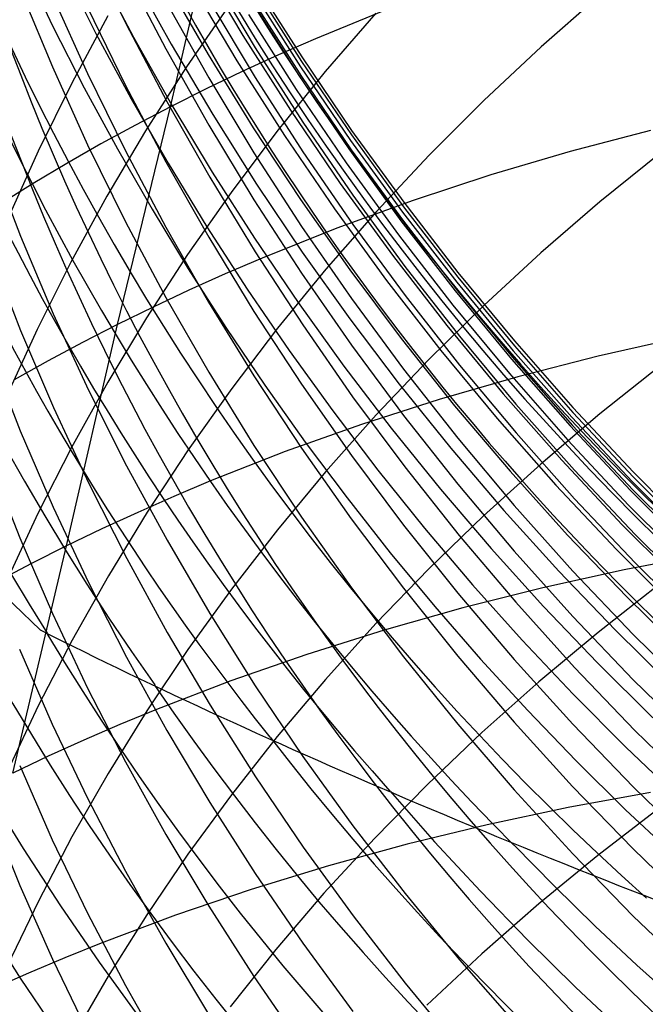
# Model space of a CAD drawing. Extents: x -383 to 1849, y -1185 to -529.
# Tile 380 of 656: x 236.27 to 239.73, y -940.58 to -935.12. Entities that reach past the tile are written whole.
import ezdxf

# ---------------------------------------------------------------- set-up
doc = ezdxf.new("R2010")
doc.units = 0
doc.layers.add('PREDEFINITO', color=7, linetype='CONTINUOUS')

msp = doc.modelspace()

# ---------------------------------------------------------------- linework, layer by layer
at = {"layer": 'PREDEFINITO'}
for p, q in [((237.1034, -935.6062, 514.562), (237.3729, -934.4359, 516.099)), ((236.6476, -934.7168, 591.4841), (236.8578, -935.15, 591.3842)), ((237.2527, -934.7887, 569.0991), (237.5034, -935.2112, 569.1168)), ((236.283, -934.8106, 559.7607), (236.4494, -935.1577, 559.8121)), ((236.5039, -934.8338, 561.3375), (236.6896, -935.2005, 561.3851)), ((236.6956, -934.8398, 562.9033), (236.8979, -935.2218, 562.9459)), ((236.8534, -934.8583, 589.7935), (237.0771, -935.2864, 589.7041)), ((236.8868, -934.8623, 564.4629), (237.1063, -935.2594, 564.5001)), ((237.3206, -934.8597, 583.2588), (237.5717, -935.2797, 583.2072)), ((236.2669, -934.9486, 596.504), (236.448, -935.3856, 596.3753)), ((237.0734, -934.9059, 566.0169), (237.3107, -935.318, 566.0483)), ((237.2196, -934.9292, 567.5637), (237.4704, -935.3513, 567.5886)), ((237.5657, -934.9402, 575.3752), (237.8293, -935.3558, 575.3708)), ((237.566, -934.9153, 576.9053), (237.8296, -935.3306, 576.891)), ((236.4478, -934.9885, 594.7852), (236.6433, -935.4226, 594.6667)), ((237.5601, -934.9711, 573.7126), (237.8237, -935.3861, 573.7095)), ((239.4837, -934.9883, 632.6682), (239.156, -935.2754, 632.4437)), ((236.6436, -935.0575, 593.0778), (236.8533, -935.488, 592.9696)), ((237.0768, -935.0227, 588.1213), (237.3142, -935.4458, 588.0423)), ((237.4326, -935.0361, 627.8353), (237.1916, -935.3853, 627.5868)), ((237.3213, -935.0256, 584.8715), (237.5725, -935.4446, 584.8118)), ((237.55, -935.0184, 572.1731), (237.8137, -935.4335, 572.1764)), ((237.5644, -935.0259, 579.9396), (237.8281, -935.4394, 579.9039)), ((238.3207, -935.0604, 513.965), (237.9056, -935.23, 514.1565)), ((236.7561, -935.1033, 625.4944), (236.5556, -935.4755, 625.2417)), ((237.5355, -935.0952, 570.6472), (237.7996, -935.5108, 570.6577)), ((238.2399, -935.0879, 630.1584), (237.96, -935.4118, 629.9171)), ((236.4494, -935.1577, 559.8121), (236.6245, -935.5009, 559.8627)), ((236.8578, -935.15, 591.3842), (237.082, -935.5769, 591.2861)), ((236.6896, -935.2005, 561.3851), (236.8851, -935.5625, 561.4318)), ((236.8979, -935.2218, 562.9459), (237.1108, -935.5983, 562.9877)), ((237.5034, -935.2112, 569.1168), (237.7672, -935.6258, 569.1342)), ((237.1063, -935.2594, 564.5001), (237.3372, -935.6503, 564.5365)), ((237.5717, -935.2797, 583.2072), (237.8359, -935.6919, 583.1568)), ((237.9056, -935.23, 514.1565), (237.7015, -935.3194, 514.2551)), ((239.156, -935.2754, 632.4437), (238.8399, -935.5712, 632.213)), ((237.0771, -935.2864, 589.7041), (237.3144, -935.7077, 589.6163)), ((237.3107, -935.318, 566.0483), (237.5604, -935.723, 566.079)), ((237.7015, -935.3194, 514.2551), (237.4997, -935.4119, 514.3555)), ((237.8296, -935.3306, 576.891), (238.106, -935.7376, 576.8773)), ((236.448, -935.3856, 596.3753), (236.6435, -935.8173, 596.2484)), ((237.1916, -935.3853, 627.5868), (236.964, -935.7406, 627.3344)), ((237.4704, -935.3513, 567.5886), (237.7342, -935.7655, 567.6129)), ((237.8237, -935.3861, 573.7095), (238.1001, -935.7927, 573.7066)), ((237.8293, -935.3558, 575.3708), (238.1057, -935.763, 575.3667)), ((236.6433, -935.4226, 594.6667), (236.853, -935.8508, 594.5502)), ((237.4997, -935.4119, 514.3555), (237.3003, -935.5075, 514.4578)), ((237.96, -935.4118, 629.9171), (237.6927, -935.7429, 629.6709)), ((237.8137, -935.4335, 572.1764), (238.09, -935.8401, 572.1797)), ((237.8281, -935.4394, 579.9039), (238.1044, -935.8445, 579.8693)), ((236.5556, -935.4755, 625.2417), (236.3693, -935.8526, 624.9859)), ((236.8533, -935.488, 592.9696), (237.0771, -935.9122, 592.8632)), ((237.3142, -935.4458, 588.0423), (237.5648, -935.8616, 587.965)), ((237.5725, -935.4446, 584.8118), (237.8367, -935.8557, 584.7535)), ((236.6245, -935.5009, 559.8627), (236.8081, -935.8399, 559.9124)), ((237.3003, -935.5075, 514.4578), (237.1034, -935.6062, 514.562)), ((237.7996, -935.5108, 570.6577), (238.0765, -935.918, 570.6681)), ((236.8093, -936.8124, 513.0587), (237.1034, -935.6062, 514.562)), ((236.8851, -935.5625, 561.4318), (237.09, -935.9194, 561.4775)), ((237.1034, -935.6062, 514.562), (236.9091, -935.7079, 514.668)), ((237.082, -935.5769, 591.2861), (237.3199, -935.9971, 591.1898)), ((237.1108, -935.5983, 562.9877), (237.334, -935.969, 563.0285)), ((238.8399, -935.5712, 632.213), (238.5356, -935.8753, 631.9762)), ((237.3372, -935.6503, 564.5365), (237.5794, -936.0345, 564.572)), ((237.7672, -935.6258, 569.1342), (238.0437, -936.0321, 569.1512)), ((236.9091, -935.7079, 514.668), (236.7173, -935.8127, 514.7758)), ((237.3144, -935.7077, 589.6163), (237.5651, -936.1218, 589.5304)), ((237.8359, -935.6919, 583.1568), (238.1127, -936.0958, 583.1077)), ((236.964, -935.7406, 627.3344), (236.7501, -936.1017, 627.0782)), ((237.6927, -935.7429, 629.6709), (237.4382, -936.0808, 629.4198)), ((237.5604, -935.723, 566.079), (237.8222, -936.1204, 566.109)), ((237.7342, -935.7655, 567.6129), (238.0107, -936.1713, 567.6366)), ((238.1057, -935.763, 575.3667), (238.3945, -936.1614, 575.363)), ((238.106, -935.7376, 576.8773), (238.3948, -936.1358, 576.8642)), ((239.7632, -935.7372, 511.7389), (239.3174, -935.8544, 511.9038)), ((236.7173, -935.8127, 514.7758), (236.5282, -935.9204, 514.8853)), ((236.6435, -935.8173, 596.2484), (236.8533, -936.2432, 596.1236)), ((238.1001, -935.7927, 573.7066), (238.3889, -936.1904, 573.704)), ((236.3693, -935.8526, 624.9859), (236.1973, -936.2344, 624.7274)), ((236.8081, -935.8399, 559.9124), (237.0002, -936.1745, 559.961)), ((236.853, -935.8508, 594.5502), (237.0767, -936.2729, 594.4356)), ((237.5648, -935.8616, 587.965), (237.8285, -936.2696, 587.8894)), ((237.8367, -935.8557, 584.7535), (238.1136, -936.2586, 584.6967)), ((238.09, -935.8401, 572.1797), (238.3788, -936.238, 572.183)), ((238.1044, -935.8445, 579.8693), (238.3932, -936.2409, 579.8357)), ((238.5356, -935.8753, 631.9762), (238.2434, -936.1873, 631.7336)), ((239.3174, -935.8544, 511.9038), (238.8787, -935.9837, 512.0766)), ((239.8219, -935.8592, 634.4733), (239.4827, -936.1328, 634.2501)), ((236.1047, -935.8898, 601.4074), (236.2715, -936.3238, 601.251)), ((236.5282, -935.9204, 514.8853), (236.3416, -936.0311, 514.9966)), ((237.0771, -935.9122, 592.8632), (237.3144, -936.3297, 592.7588)), ((237.09, -935.9194, 561.4775), (237.3043, -936.271, 561.5222)), ((238.0765, -935.918, 570.6681), (238.3658, -936.3164, 570.6783)), ((237.334, -935.969, 563.0285), (237.5674, -936.3336, 563.0683)), ((238.8787, -935.9837, 512.0766), (238.4475, -936.1252, 512.2575)), ((236.3416, -936.0311, 514.9966), (235.9767, -936.261, 515.2241)), ((237.3199, -935.9971, 591.1898), (237.571, -936.4101, 591.0954)), ((237.5794, -936.0345, 564.572), (237.8325, -936.4117, 564.6067)), ((238.0437, -936.0321, 569.1512), (238.3326, -936.4295, 569.1678)), ((237.4382, -936.0808, 629.4198), (237.1969, -936.4253, 629.1644)), ((238.1127, -936.0958, 583.1077), (238.402, -936.491, 583.06)), ((236.7501, -936.1017, 627.0782), (236.5499, -936.4681, 626.8186)), ((237.5651, -936.1218, 589.5304), (237.8288, -936.5282, 589.4464)), ((237.8222, -936.1204, 566.109), (238.0958, -936.5097, 566.1381)), ((238.4475, -936.1252, 512.2575), (238.0244, -936.2788, 512.4462)), ((238.3948, -936.1358, 576.8642), (238.6957, -936.5247, 576.8518)), ((239.4827, -936.1328, 634.2501), (239.155, -936.4155, 634.0201)), ((237.0002, -936.1745, 559.961), (237.2005, -936.5044, 560.0087)), ((238.2434, -936.1873, 631.7336), (237.9636, -936.5069, 631.4856)), ((238.0107, -936.1713, 567.6366), (238.2996, -936.5683, 567.6597)), ((238.3889, -936.1904, 573.704), (238.6898, -936.5789, 573.7017)), ((238.3945, -936.1614, 575.363), (238.6954, -936.5506, 575.3597)), ((236.8533, -936.2432, 596.1236), (237.0769, -936.663, 596.0008)), ((238.1136, -936.2586, 584.6967), (238.4029, -936.6529, 584.6414)), ((238.3788, -936.238, 572.183), (238.6797, -936.6266, 572.1865)), ((238.3932, -936.2409, 579.8357), (238.6942, -936.6281, 579.8033)), ((237.0767, -936.2729, 594.4356), (237.314, -936.6882, 594.3231)), ((237.3043, -936.271, 561.5222), (237.5278, -936.6171, 561.5659)), ((238.0244, -936.2788, 512.4462), (237.61, -936.4445, 512.6427)), ((237.8285, -936.2696, 587.8894), (238.1049, -936.6695, 587.8156)), ((236.2715, -936.3238, 601.251), (236.453, -936.7531, 601.0966)), ((237.3144, -936.3297, 592.7588), (237.5651, -936.7401, 592.6565)), ((237.5674, -936.3336, 563.0683), (237.8107, -936.6917, 563.1072)), ((238.3658, -936.3164, 570.6783), (238.6672, -936.7056, 570.6883)), ((236.105, -936.4152, 602.977), (236.2718, -936.8461, 602.812)), ((237.1969, -936.4253, 629.1644), (236.969, -936.7758, 628.9048)), ((237.571, -936.4101, 591.0954), (237.8352, -936.8154, 591.0031)), ((237.8325, -936.4117, 564.6067), (238.0963, -936.7814, 564.6404)), ((239.155, -936.4155, 634.0201), (238.8388, -936.7067, 633.7836)), ((236.5499, -936.4681, 626.8186), (236.3639, -936.8395, 626.5558)), ((237.61, -936.4445, 512.6427), (237.4062, -936.5319, 512.7439)), ((238.3326, -936.4295, 569.1678), (238.6337, -936.8177, 569.184)), ((237.2005, -936.5044, 560.0087), (237.4089, -936.8295, 560.0554)), ((237.4062, -936.5319, 512.7439), (237.2048, -936.6224, 512.8469)), ((237.9636, -936.5069, 631.4856), (237.6964, -936.8336, 631.2325)), ((237.8288, -936.5282, 589.4464), (238.1052, -936.9265, 589.3643)), ((238.0958, -936.5097, 566.1381), (238.3809, -936.8907, 566.1665)), ((238.402, -936.491, 583.06), (238.7034, -936.877, 583.0138)), ((238.6957, -936.5247, 576.8518), (239.0084, -936.904, 576.8399)), ((238.2996, -936.5683, 567.6597), (238.6006, -936.9561, 567.6821)), ((238.6898, -936.5789, 573.7017), (239.0025, -936.9577, 573.6997)), ((238.6954, -936.5506, 575.3597), (239.0082, -936.93, 575.3568)), ((237.2048, -936.6224, 512.8469), (237.0058, -936.7159, 512.9518)), ((237.5278, -936.6171, 561.5659), (237.7603, -936.9573, 561.6086)), ((238.6797, -936.6266, 572.1865), (238.9924, -937.0055, 572.19)), ((238.6942, -936.6281, 579.8033), (239.0069, -937.0056, 579.772)), ((237.0769, -936.663, 596.0008), (237.3143, -937.0761, 595.8803)), ((237.314, -936.6882, 594.3231), (237.5646, -937.0964, 594.2128)), ((237.8107, -936.6917, 563.1072), (238.0638, -937.0431, 563.145)), ((238.1049, -936.6695, 587.8156), (238.3937, -937.0608, 587.7437)), ((238.4029, -936.6529, 584.6414), (238.7043, -937.0379, 584.5878)), ((237.0058, -936.7159, 512.9518), (236.8093, -936.8124, 513.0587)), ((237.5651, -936.7401, 592.6565), (237.8288, -937.1429, 592.5563)), ((238.8388, -936.7067, 633.7836), (238.5345, -937.006, 633.5409)), ((238.6672, -936.7056, 570.6883), (238.9804, -937.085, 570.6981)), ((236.453, -936.7531, 601.0966), (236.6491, -937.1772, 600.9443)), ((236.969, -936.7758, 628.9048), (236.7546, -937.1319, 628.6414)), ((238.0963, -936.7814, 564.6404), (238.3707, -937.1434, 564.6732)), ((236.3639, -936.8395, 626.5558), (236.1922, -937.2154, 626.2902)), ((236.2718, -936.8461, 602.812), (236.4534, -937.2723, 602.6491)), ((236.5265, -938.0393, 511.5695), (236.8093, -936.8124, 513.0587)), ((236.8093, -936.8124, 513.0587), (236.6154, -936.9119, 513.1674)), ((237.4089, -936.8295, 560.0554), (237.6252, -937.1496, 560.101)), ((237.6964, -936.8336, 631.2325), (237.442, -937.167, 630.9745)), ((237.8352, -936.8154, 591.0031), (238.112, -937.2127, 590.9129)), ((238.6337, -936.8177, 569.184), (238.9465, -937.1961, 569.1998)), ((236.6154, -936.9119, 513.1674), (236.4241, -937.0145, 513.2779)), ((238.3809, -936.8907, 566.1665), (238.6772, -937.2628, 566.194)), ((238.7034, -936.877, 583.0138), (239.0166, -937.2533, 582.969)), ((239.0084, -936.904, 576.8399), (239.3326, -937.2731, 576.8288)), ((239.9243, -936.8868, 510.0548), (239.473, -936.9888, 510.2155)), ((237.7603, -936.9573, 561.6086), (238.0016, -937.2914, 561.6501)), ((238.1052, -936.9265, 589.3643), (238.394, -937.3162, 589.2844)), ((238.6006, -936.9561, 567.6821), (238.9135, -937.3342, 567.7038)), ((239.0025, -936.9577, 573.6997), (239.3267, -937.3263, 573.698)), ((239.0082, -936.93, 575.3568), (239.3324, -937.2993, 575.3543)), ((236.1036, -936.9743, 604.5348), (236.2703, -937.4018, 604.3614)), ((236.4241, -937.0145, 513.2779), (236.2354, -937.1199, 513.3902)), ((238.5345, -937.006, 633.5409), (238.2423, -937.3133, 633.2922)), ((238.9924, -937.0055, 572.19), (239.3167, -937.3741, 572.1936)), ((239.0069, -937.0056, 579.772), (239.3311, -937.373, 579.7418)), ((239.473, -936.9888, 510.2155), (239.0283, -937.1029, 510.3846)), ((237.3143, -937.0761, 595.8803), (237.5649, -937.4822, 595.7622)), ((238.0638, -937.0431, 563.145), (238.3264, -937.3873, 563.1818)), ((238.3937, -937.0608, 587.7437), (238.6946, -937.443, 587.6738)), ((238.7043, -937.0379, 584.5878), (239.0175, -937.4134, 584.5358)), ((239.821, -937.0387, 636.0367), (239.4819, -937.3079, 635.8083)), ((236.7546, -937.1319, 628.6414), (236.5541, -937.4934, 628.3745)), ((237.5646, -937.0964, 594.2128), (237.8283, -937.4971, 594.1049)), ((239.0283, -937.1029, 510.3846), (238.5906, -937.2289, 510.5619)), ((238.9804, -937.085, 570.6981), (239.3052, -937.4542, 570.7078)), ((236.6491, -937.1772, 600.9443), (236.8594, -937.5957, 600.7944)), ((237.442, -937.167, 630.9745), (237.2007, -937.5068, 630.712)), ((237.6252, -937.1496, 560.101), (237.8494, -937.4643, 560.1455)), ((237.8288, -937.1429, 592.5563), (238.1052, -937.5376, 592.4585)), ((238.3707, -937.1434, 564.6732), (238.6553, -937.4973, 564.705)), ((238.112, -937.2127, 590.9129), (238.4013, -937.6014, 590.8251)), ((238.5906, -937.2289, 510.5619), (238.1604, -937.367, 510.7474)), ((238.9465, -937.1961, 569.1998), (239.2709, -937.5644, 569.2151)), ((236.4534, -937.2723, 602.6491), (236.6496, -937.6933, 602.4884)), ((238.0016, -937.2914, 561.6501), (238.2515, -937.6191, 561.6906)), ((238.6772, -937.2628, 566.194), (238.9845, -937.6256, 566.2206)), ((239.0166, -937.2533, 582.969), (239.3412, -937.6196, 582.9257)), ((239.3326, -937.2731, 576.8288), (239.668, -937.6315, 576.8183)), ((238.2423, -937.3133, 633.2922), (237.9624, -937.6279, 633.038)), ((238.394, -937.3162, 589.2844), (238.695, -937.6969, 589.2066)), ((238.9135, -937.3342, 567.7038), (239.2378, -937.7021, 567.7249)), ((239.4819, -937.3079, 635.8083), (239.1541, -937.5858, 635.5728)), ((239.3267, -937.3263, 573.698), (239.6622, -937.6842, 573.6967)), ((239.3324, -937.2993, 575.3543), (239.6678, -937.6579, 575.3522)), ((236.2703, -937.4018, 604.3614), (236.4518, -937.8247, 604.1901)), ((238.1604, -937.367, 510.7474), (237.7384, -937.517, 510.941)), ((238.3264, -937.3873, 563.1818), (238.5984, -937.7242, 563.2175)), ((239.3167, -937.3741, 572.1936), (239.6521, -937.7322, 572.1973)), ((239.3311, -937.373, 579.7418), (239.6666, -937.7299, 579.7129)), ((238.6946, -937.443, 587.6738), (239.0074, -937.8157, 587.6059)), ((239.0175, -937.4134, 584.5358), (239.3423, -937.7788, 584.4855)), ((239.3052, -937.4542, 570.7078), (239.6411, -937.8127, 570.7172)), ((236.5541, -937.4934, 628.3745), (236.3677, -937.8597, 628.1043)), ((237.2007, -937.5068, 630.712), (236.9728, -937.8526, 630.4452)), ((237.5649, -937.4822, 595.7622), (237.8286, -937.8807, 595.6465)), ((237.8283, -937.4971, 594.1049), (238.1046, -937.8898, 593.9995)), ((237.8494, -937.4643, 560.1455), (238.0812, -937.7735, 560.1889)), ((238.6553, -937.4973, 564.705), (238.9499, -937.8427, 564.7358)), ((237.7384, -937.517, 510.941), (237.3251, -937.6791, 511.1426)), ((238.1052, -937.5376, 592.4585), (238.394, -937.9239, 592.3632)), ((239.2709, -937.5644, 569.2151), (239.6065, -937.922, 569.2299)), ((236.1008, -937.5718, 606.0787), (236.267, -937.9952, 605.897)), ((236.8594, -937.5957, 600.7944), (237.0837, -938.0082, 600.6469)), ((238.2515, -937.6191, 561.6906), (238.5099, -937.9402, 561.7299)), ((238.4013, -937.6014, 590.8251), (238.7027, -937.9812, 590.7395)), ((239.1541, -937.5858, 635.5728), (238.8379, -937.8723, 635.3306)), ((239.3412, -937.6196, 582.9257), (239.6771, -937.9754, 582.8841)), ((237.3251, -937.6791, 511.1426), (237.1218, -937.7646, 511.2464)), ((237.9624, -937.6279, 633.038), (237.6952, -937.9496, 632.7784)), ((238.9845, -937.6256, 566.2206), (239.3025, -937.9788, 566.2463)), ((239.6678, -937.6579, 575.3522), (240.0142, -938.0054, 575.3504)), ((239.668, -937.6315, 576.8183), (240.0143, -937.9789, 576.8084)), ((236.6496, -937.6933, 602.4884), (236.86, -938.1089, 602.3302)), ((238.5984, -937.7242, 563.2175), (238.8795, -938.0534, 563.2521)), ((238.695, -937.6969, 589.2066), (239.0077, -938.0681, 589.1311)), ((239.2378, -937.7021, 567.7249), (239.5734, -938.0594, 567.7452)), ((239.6521, -937.7322, 572.1973), (239.9985, -938.0791, 572.201)), ((239.6622, -937.6842, 573.6967), (240.0085, -938.0311, 573.6956)), ((239.6666, -937.7299, 579.7129), (240.013, -938.0757, 579.6852)), ((237.1218, -937.7646, 511.2464), (236.9209, -937.8532, 511.3522)), ((238.0812, -937.7735, 560.1889), (238.3206, -938.077, 560.2311)), ((239.3423, -937.7788, 584.4855), (239.6782, -938.1337, 584.437)), ((236.4518, -937.8247, 604.1901), (236.6478, -938.2425, 604.0212)), ((238.9499, -937.8427, 564.7358), (239.2543, -938.1793, 564.7655)), ((239.0074, -937.8157, 587.6059), (239.3316, -938.1784, 587.5403)), ((239.6411, -937.8127, 570.7172), (239.9879, -938.1601, 570.7264)), ((236.3677, -937.8597, 628.1043), (236.1957, -938.2305, 627.8311)), ((236.9209, -937.8532, 511.3522), (236.7225, -937.9448, 511.4599)), ((236.9728, -937.8526, 630.4452), (236.7584, -938.204, 630.1745)), ((237.8286, -937.8807, 595.6465), (238.105, -938.2713, 595.5335)), ((238.1046, -937.8898, 593.9995), (238.3934, -938.274, 593.8966)), ((238.8379, -937.8723, 635.3306), (238.5336, -938.1668, 635.0821)), ((236.7225, -937.9448, 511.4599), (236.5265, -938.0393, 511.5695)), ((237.6952, -937.9496, 632.7784), (237.4408, -938.2779, 632.5139)), ((238.394, -937.9239, 592.3632), (238.695, -938.3012, 592.2703)), ((238.5099, -937.9402, 561.7299), (238.7766, -938.2543, 561.7679)), ((239.6065, -937.922, 569.2299), (239.953, -938.2685, 569.2443)), ((236.267, -937.9952, 605.897), (236.448, -938.414, 605.7176)), ((238.7027, -937.9812, 590.7395), (239.0159, -938.3515, 590.6564)), ((239.3025, -937.9788, 566.2463), (239.631, -938.3218, 566.2711)), ((239.6771, -937.9754, 582.8841), (240.0239, -938.3201, 582.8441)), ((236.229, -939.2971, 510.1111), (236.5265, -938.0393, 511.5695)), ((236.5265, -938.0393, 511.5695), (236.3331, -938.1369, 511.6811)), ((237.0837, -938.0082, 600.6469), (237.3215, -938.4142, 600.5021)), ((238.8795, -938.0534, 563.2521), (239.1695, -938.3745, 563.2855)), ((239.5734, -938.0594, 567.7452), (239.9199, -938.4056, 567.7648)), ((236.86, -938.1089, 602.3302), (237.0842, -938.5184, 602.1746)), ((238.3206, -938.077, 560.2311), (238.5673, -938.3745, 560.2722)), ((239.0077, -938.0681, 589.1311), (239.332, -938.4294, 589.0579)), ((240.0724, -938.0849, 508.4029), (239.6164, -938.1722, 508.5589)), ((236.3331, -938.1369, 511.6811), (236.1424, -938.2374, 511.7945)), ((238.5336, -938.1668, 635.0821), (238.2414, -938.469, 634.8275)), ((239.6782, -938.1337, 584.437), (240.025, -938.4777, 584.3904)), ((236.7584, -938.204, 630.1745), (236.5579, -938.5605, 629.9002)), ((239.6164, -938.1722, 508.5589), (239.1664, -938.2713, 508.7236)), ((239.2543, -938.1793, 564.7655), (239.5682, -938.5067, 564.7942)), ((239.3316, -938.1784, 587.5403), (239.6671, -938.5307, 587.4768)), ((236.6478, -938.2425, 604.0212), (236.8581, -938.6547, 603.8548)), ((237.4408, -938.2779, 632.5139), (237.1996, -938.6125, 632.2448)), ((238.105, -938.2713, 595.5335), (238.3938, -938.6535, 595.4232)), ((238.3934, -938.274, 593.8966), (238.6943, -938.6494, 593.7965)), ((239.1664, -938.2713, 508.7236), (238.7229, -938.3823, 508.8969)), ((238.7766, -938.2543, 561.7679), (239.0514, -938.5612, 561.8048)), ((239.8108, -938.2537, 637.5721), (239.4718, -938.5182, 637.3385)), ((238.695, -938.3012, 592.2703), (239.0078, -938.6691, 592.1801)), ((239.631, -938.3218, 566.2711), (239.9696, -938.6544, 566.2949)), ((238.7229, -938.3823, 508.8969), (238.2864, -938.5051, 509.0786)), ((238.5673, -938.3745, 560.2722), (238.8212, -938.6657, 560.312)), ((239.0159, -938.3515, 590.6564), (239.3406, -938.712, 590.5759)), ((239.1695, -938.3745, 563.2855), (239.4682, -938.6874, 563.3177)), ((236.448, -938.414, 605.7176), (236.6436, -938.8278, 605.5407)), ((237.3215, -938.4142, 600.5021), (237.5726, -938.8133, 600.36)), ((239.332, -938.4294, 589.0579), (239.6675, -938.7804, 588.9872)), ((238.2414, -938.469, 634.8275), (237.9616, -938.7785, 634.5671)), ((237.0842, -938.5184, 602.1746), (237.3221, -938.9216, 602.0217)), ((238.2864, -938.5051, 509.0786), (237.8576, -938.6398, 509.2687)), ((239.4718, -938.5182, 637.3385), (239.1443, -938.7913, 637.0977)), ((239.5682, -938.5067, 564.7942), (239.8914, -938.8245, 564.8217)), ((239.6671, -938.5307, 587.4768), (240.0135, -938.8722, 587.4157)), ((236.5579, -938.5605, 629.9002), (236.3714, -938.9218, 629.6225)), ((239.0514, -938.5612, 561.8048), (239.334, -938.8607, 561.8404)), ((236.2666, -938.6113, 607.4229), (236.4476, -939.0264, 607.2353)), ((236.8581, -938.6547, 603.8548), (237.0823, -939.0611, 603.6911)), ((237.1996, -938.6125, 632.2448), (236.9716, -938.953, 631.9712)), ((237.8576, -938.6398, 509.2687), (237.4369, -938.7863, 509.4671)), ((238.3938, -938.6535, 595.4232), (238.6947, -939.0269, 595.3158)), ((238.6943, -938.6494, 593.7965), (239.0071, -939.0154, 593.6991)), ((238.8212, -938.6657, 560.312), (239.0822, -938.9506, 560.3506)), ((239.0078, -938.6691, 592.1801), (239.3321, -939.0273, 592.0926)), ((239.3406, -938.712, 590.5759), (239.6765, -939.0621, 590.498)), ((239.4682, -938.6874, 563.3177), (239.7754, -938.9915, 563.3487)), ((237.4369, -938.7863, 509.4671), (237.0248, -938.9447, 509.6737)), ((237.5726, -938.8133, 600.36), (237.8368, -939.2051, 600.2208)), ((237.9616, -938.7785, 634.5671), (237.6944, -939.0949, 634.3013)), ((239.1443, -938.7913, 637.0977), (238.8285, -939.0728, 636.85)), ((239.6675, -938.7804, 588.9872), (240.0139, -939.1205, 588.9191)), ((236.6436, -938.8278, 605.5407), (236.8534, -939.236, 605.3664)), ((239.334, -938.8607, 561.8404), (239.6244, -939.1524, 561.8747)), ((236.3714, -938.9218, 629.6225), (236.1993, -939.2876, 629.3418)), ((237.3221, -938.9216, 602.0217), (237.5733, -939.3179, 601.8717)), ((236.9716, -938.953, 631.9712), (236.7573, -939.299, 631.6936)), ((237.0248, -938.9447, 509.6737), (236.8222, -939.0284, 509.7801)), ((239.0822, -938.9506, 560.3506), (239.3501, -939.2288, 560.3878)), ((236.4476, -939.0264, 607.2353), (236.6431, -939.4365, 607.0502)), ((236.8222, -939.0284, 509.7801), (236.622, -939.115, 509.8884)), ((238.6947, -939.0269, 595.3158), (239.0074, -939.391, 595.2114)), ((239.0071, -939.0154, 593.6991), (239.3313, -939.3717, 593.6047)), ((239.3321, -939.0273, 592.0926), (239.6676, -939.3751, 592.008)), ((237.0823, -939.0611, 603.6911), (237.3201, -939.461, 603.5303)), ((237.6944, -939.0949, 634.3013), (237.4401, -939.418, 634.0304)), ((238.8285, -939.0728, 636.85), (238.5245, -939.3622, 636.5958)), ((239.6765, -939.0621, 590.498), (240.0233, -939.4014, 590.4229)), ((236.622, -939.115, 509.8884), (236.4242, -939.2046, 509.9988)), ((236.4242, -939.2046, 509.9988), (236.229, -939.2971, 510.1111)), ((237.8368, -939.2051, 600.2208), (238.1137, -939.5891, 600.0847)), ((239.6244, -939.1524, 561.8747), (239.9224, -939.4361, 561.9077)), ((236.2668, -939.2553, 608.9385), (236.4478, -939.6667, 608.7427)), ((236.8534, -939.236, 605.3664), (237.0771, -939.6384, 605.195)), ((239.3501, -939.2288, 560.3878), (239.6247, -939.5002, 560.4238)), ((236.7573, -939.299, 631.6936), (236.5568, -939.6501, 631.4123)), ((237.5733, -939.3179, 601.8717), (237.8375, -939.7069, 601.7248)), ((238.5245, -939.3622, 636.5958), (238.2327, -939.6591, 636.3354)), ((236.0871, -939.3929, 548.0965), (236.2859, -939.7148, 548.1889)), ((237.4401, -939.418, 634.0304), (237.1988, -939.7472, 633.7547)), ((238.3192, -939.3969, 555.8839), (238.5664, -939.6776, 555.9358)), ((239.0074, -939.391, 595.2114), (239.3317, -939.7455, 595.1102)), ((239.7626, -939.4044, 506.9305), (239.307, -939.4885, 507.0902)), ((239.3313, -939.3717, 593.6047), (239.6668, -939.7178, 593.5134)), ((239.6676, -939.3751, 592.008), (240.014, -939.7123, 591.9264)), ((236.6431, -939.4365, 607.0502), (236.8528, -939.8412, 606.868)), ((237.3201, -939.461, 603.5303), (237.5713, -939.8542, 603.3726)), ((236.101, -939.5083, 610.6521), (236.2673, -939.9205, 610.4455)), ((239.307, -939.4885, 507.0902), (238.8573, -939.5844, 507.2588)), ((239.8096, -939.4939, 639.0876), (239.4707, -939.7536, 638.8489)), ((239.6247, -939.5002, 560.4238), (239.906, -939.7644, 560.4584)), ((238.8573, -939.5844, 507.2588), (238.4142, -939.692, 507.4361)), ((237.0771, -939.6384, 605.195), (237.3144, -940.0344, 605.0266)), ((238.1137, -939.5891, 600.0847), (238.4029, -939.9649, 599.9519)), ((236.5568, -939.6501, 631.4123), (236.3704, -940.006, 631.1275)), ((236.4478, -939.6667, 608.7427), (236.6433, -940.0731, 608.5495)), ((238.2327, -939.6591, 636.3354), (237.9532, -939.9633, 636.0691)), ((238.4142, -939.692, 507.4361), (237.9782, -939.8112, 507.6221)), ((238.5664, -939.6776, 555.9358), (238.8201, -939.9523, 555.9862)), ((239.0066, -939.6962, 557.4524), (239.229, -939.9227, 557.4897)), ((236.2859, -939.7148, 548.1889), (236.4928, -940.0321, 548.2793)), ((237.1988, -939.7472, 633.7547), (236.9709, -940.0822, 633.4745)), ((237.8375, -939.7069, 601.7248), (238.1145, -940.0882, 601.5811)), ((239.3317, -939.7455, 595.1102), (239.6672, -940.0898, 595.0121)), ((239.6668, -939.7178, 593.5134), (240.0132, -940.0533, 593.4253)), ((239.4707, -939.7536, 638.8489), (239.1432, -940.0219, 638.6028)), ((236.8528, -939.8412, 606.868), (237.0765, -940.24, 606.6886)), ((237.9782, -939.8112, 507.6221), (237.5499, -939.9422, 507.8167)), ((237.5713, -939.8542, 603.3726), (237.8355, -940.2402, 603.218)), ((236.2673, -939.9205, 610.4455), (236.4483, -940.3282, 610.2415)), ((237.5499, -939.9422, 507.8167), (237.1298, -940.0848, 508.0197)), ((237.9532, -939.9633, 636.0691), (237.6864, -940.2743, 635.7973)), ((238.4029, -939.9649, 599.9519), (238.7043, -940.3321, 599.8224)), ((238.8201, -939.9523, 555.9862), (239.0804, -940.2209, 556.0348)), ((239.229, -939.9227, 557.4897), (239.456, -940.1445, 557.5258)), ((236.3704, -940.006, 631.1275), (236.1984, -940.3662, 630.8396)), ((239.1432, -940.0219, 638.6028), (238.8274, -940.2984, 638.3497)), ((236.0137, -940.0305, 546.685), (236.2699, -940.4328, 546.8075)), ((236.4928, -940.0321, 548.2793), (236.7078, -940.3447, 548.3676)), ((236.6433, -940.0731, 608.5495), (236.853, -940.4741, 608.3593)), ((237.3144, -940.0344, 605.0266), (237.5651, -940.4237, 604.8613)), ((237.1298, -940.0848, 508.0197), (236.7184, -940.2392, 508.2312)), ((236.9709, -940.0822, 633.4745), (236.7566, -940.4226, 633.1902)), ((238.1145, -940.0882, 601.5811), (238.4038, -940.4614, 601.4408)), ((239.6672, -940.0898, 595.0121), (240.0136, -940.4235, 594.9175)), ((239.456, -940.1445, 557.5258), (239.6875, -940.3615, 557.5609)), ((236.7184, -940.2392, 508.2312), (236.5162, -940.3208, 508.34)), ((237.0765, -940.24, 606.6886), (237.3138, -940.6326, 606.5124)), ((237.8355, -940.2402, 603.218), (238.1124, -940.6185, 603.0669)), ((239.0804, -940.2209, 556.0348), (239.347, -940.4831, 556.0818)), ((237.6864, -940.2743, 635.7973), (237.4325, -940.5917, 635.5202)), ((236.5162, -940.3208, 508.34), (236.3163, -940.4053, 508.4509)), ((236.4483, -940.3282, 610.2415), (236.6439, -940.7311, 610.0402)), ((236.7078, -940.3447, 548.3676), (236.9306, -940.6524, 548.4537)), ((238.8274, -940.2984, 638.3497), (238.5234, -940.5827, 638.0899)), ((238.7043, -940.3321, 599.8224), (239.0174, -940.6903, 599.6965)), ((236.3163, -940.4053, 508.4509), (236.1189, -940.4927, 508.5638)), ((239.6875, -940.3615, 557.5609), (239.9234, -940.5737, 557.5947)), ((236.2699, -940.4328, 546.8075), (236.5389, -940.8279, 546.9265)), ((236.7566, -940.4226, 633.1902), (236.5562, -940.7681, 632.902)), ((237.5651, -940.4237, 604.8613), (237.8288, -940.8059, 604.6994)), ((236.853, -940.4741, 608.3593), (237.0767, -940.8694, 608.172)), ((238.4038, -940.4614, 601.4408), (238.7052, -940.8261, 601.3041)), ((239.347, -940.4831, 556.0818), (239.6199, -940.7387, 556.127))]:
    msp.add_line(p, q, dxfattribs=at)
at = {"layer": 'PREDEFINITO', "extrusion": (-0.016803, -0.114563, 0.993274)}
msp.add_arc((382.2011, -807.8894, 680.8208), 14.9417, 95.84327, 275.27872, dxfattribs=at)
at = {"layer": 'PREDEFINITO', "extrusion": (-0.016824, -0.171811, 0.984986)}
msp.add_arc((339.5316, -784.1707, 734.3472), 14.9608, 82.65115, 280.09999, dxfattribs=at)
at = {"layer": 'PREDEFINITO', "extrusion": (-0.016915, -0.074595, 0.99707)}
msp.add_arc((449.105, -802.1199, 642.4071), 14.9382, 107.32431, 274.63425, dxfattribs=at)
at = {"layer": 'PREDEFINITO', "extrusion": (-0.016833, -0.307513, 0.951395)}
msp.add_arc((300.8029, -686.2229, 852.6889), 14.979, 55.83898, 295.27303, dxfattribs=at)
at = {"layer": 'PREDEFINITO', "extrusion": (-0.016807, -0.326121, 0.945179)}
msp.add_arc((297.901, -670.2262, 868.028), 14.9744, 51.68409, 297.64988, dxfattribs=at)
at = {"layer": 'PREDEFINITO', "extrusion": (0.033705, 0.179692, 0.983145)}
msp.add_arc((-416.7137, 954.4031, 388.7486), 14.8565, 330.62998, 58.37375, dxfattribs=at)
at = {"layer": 'PREDEFINITO', "extrusion": (0.038406, 0.198978, 0.979251)}
msp.add_arc((-421.1829, 959.9792, 368.0863), 14.786, 335.29465, 55.29158, dxfattribs=at)
at = {"layer": 'PREDEFINITO', "extrusion": (0.042775, 0.218147, 0.974978)}
msp.add_arc((-423.6388, 966.0277, 347.2423), 14.7016, 339.9071, 52.17371, dxfattribs=at)
at = {"layer": 'PREDEFINITO', "extrusion": (0.04735, 0.237223, 0.970301)}
msp.add_arc((-426.4548, 971.5044, 326.3072), 14.6055, 344.51246, 49.01345, dxfattribs=at)
at = {"layer": 'PREDEFINITO', "extrusion": (0.052053, 0.256262, 0.965205)}
msp.add_arc((-429.2621, 976.6065, 305.2058), 14.496, 349.08914, 45.76958, dxfattribs=at)
at = {"layer": 'PREDEFINITO', "extrusion": (0.05652, 0.27513, 0.959744)}
msp.add_arc((-431.0449, 981.7181, 284.0049), 14.3815, 353.71401, 42.48812, dxfattribs=at)
at = {"layer": 'PREDEFINITO', "extrusion": (0.113788, 0.915301, 0.386363)}
msp.add_arc((-379.5683, 841.4297, -619.2563), 32.9704, 21.06484, 27.62653, dxfattribs=at)
at = {"layer": 'PREDEFINITO', "extrusion": (0.060851, 0.293849, 0.953913)}
msp.add_arc((-433.013, 986.4571, 262.7059), 14.953, 35.41266, 135.06221, dxfattribs=at)
at = {"layer": 'PREDEFINITO', "extrusion": (0.071039, 0.986051, 0.150521)}
msp.add_arc((-381.6295, 654.6559, -825.6942), 83.3858, 19.871301, 27.839454, dxfattribs=at)
at = {"layer": 'PREDEFINITO', "extrusion": (0.056405, 0.275053, 0.959773)}
msp.add_arc((-431.3702, 981.6393, 284.0657), 14.9755, 41.40039, 134.83054, dxfattribs=at)
at = {"layer": 'PREDEFINITO', "extrusion": (0.051905, 0.256186, 0.965233)}
msp.add_arc((-429.3497, 976.6025, 305.257), 14.987, 44.79781, 134.63508, dxfattribs=at)
at = {"layer": 'PREDEFINITO', "extrusion": (0.047406, 0.237251, 0.970291)}
msp.add_arc((-427.0582, 971.3148, 326.289), 14.9754, 48.08942, 134.48204, dxfattribs=at)

doc.saveas('drawing.dxf')
